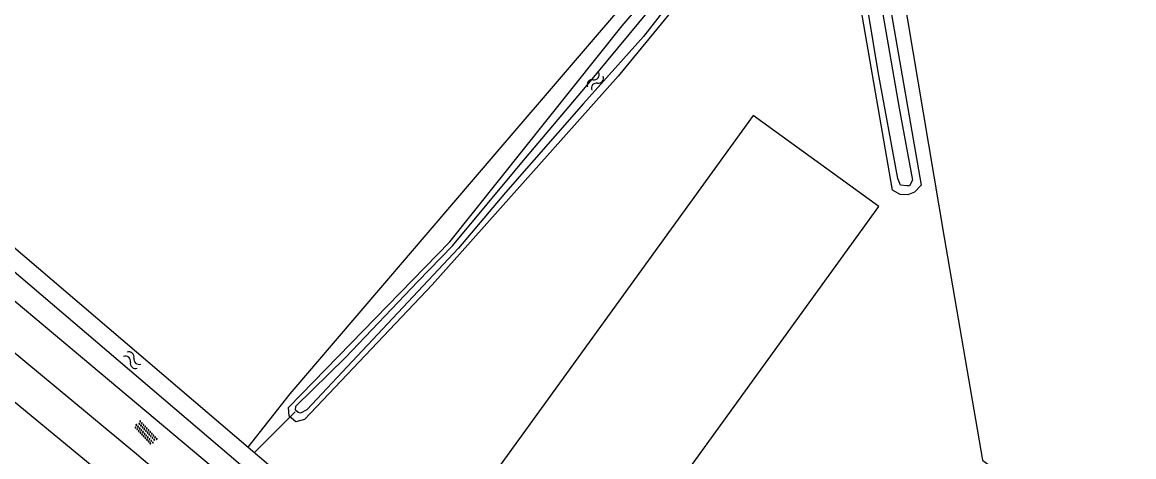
# Model space of a CAD drawing. Extents: x 132994 to 136000, y 393499 to 395512.
# Drawn here: x 133385.4 to 133477.3, y 394003.9 to 394039.8 of the extents above; entities that cross this region are included whole.
import ezdxf

# ---------------------------------------------------------------- set-up
doc = ezdxf.new("R2010")
doc.units = 0
for name, color, linetype in [('gg-bbg-bijgebouw', 7, 'Continuous'), ('gg-knt-bronhoudergrens', 7, 'Continuous'), ('gg-knt-onverhard', 7, 'Continuous'), ('gg-kntw-bovenkant insteek waterloop', 7, 'Continuous'), ('gg-kwrk-duiker nz buis', 7, 'Continuous'), ('gt-grn-groengrens', 7, 'Continuous'), ('gt-symb-overige verharding', 7, 'Continuous'), ('gt-symb-watersymbool', 7, 'Continuous'), ('gx-grn-maaiveld', 7, 'Continuous')]:
    doc.layers.add(name, color=color, linetype=linetype)

# ---------------------------------------------------------------- blocks, each defined once
blk = doc.blocks.new('gt0-WA')
at = {"layer": 'gt-symb-watersymbool'}
for centre, start, end in [((-0.323, 0.022), 28.07249, 151.92751), ((0.427, 0.422), 208.07248, 331.92751), ((-0.323, -0.428), 28.07249, 151.92751), ((0.427, -0.028), 208.07248, 331.92751)]:
    blk.add_arc(centre, 0.425, start, end, dxfattribs=at)
blk = doc.blocks.new('gt0-OVH')
at = {"layer": 'gt-symb-overige verharding'}
for points in [[(-0.972, 0.298), (-0.967, 0.308), (-0.965, 0.319), (-0.966, 0.33), (-0.971, 0.34), (-0.978, 0.348), (-0.988, 0.353), (-0.999, 0.355), (-1.01, 0.354), (-1.02, 0.349), (-1.028, 0.342), (-1.033, 0.332), (-1.035, 0.321), (-1.034, 0.31), (-1.029, 0.3), (-1.022, 0.292), (-1.012, 0.287), (-1.001, 0.285), (-0.99, 0.286), (-0.98, 0.291)], [(-0.872, 0.106), (-0.867, 0.116), (-0.865, 0.126), (-0.866, 0.137), (-0.871, 0.147), (-0.878, 0.156), (-0.888, 0.161), (-0.899, 0.163), (-0.91, 0.162), (-0.92, 0.157), (-0.928, 0.15), (-0.933, 0.14), (-0.935, 0.129), (-0.934, 0.118), (-0.929, 0.108), (-0.922, 0.1), (-0.912, 0.095), (-0.901, 0.092), (-0.89, 0.094), (-0.88, 0.098)], [(-0.772, 0.298), (-0.767, 0.308), (-0.765, 0.319), (-0.766, 0.33), (-0.771, 0.34), (-0.778, 0.348), (-0.788, 0.353), (-0.799, 0.355), (-0.81, 0.354), (-0.82, 0.349), (-0.828, 0.342), (-0.833, 0.332), (-0.835, 0.321), (-0.834, 0.31), (-0.829, 0.3), (-0.822, 0.292), (-0.812, 0.287), (-0.801, 0.285), (-0.79, 0.286), (-0.78, 0.291)], [(-0.672, 0.106), (-0.667, 0.116), (-0.665, 0.126), (-0.666, 0.137), (-0.671, 0.147), (-0.678, 0.156), (-0.688, 0.161), (-0.699, 0.163), (-0.71, 0.162), (-0.72, 0.157), (-0.728, 0.15), (-0.733, 0.14), (-0.735, 0.129), (-0.734, 0.118), (-0.729, 0.108), (-0.722, 0.1), (-0.712, 0.095), (-0.701, 0.092), (-0.69, 0.094), (-0.68, 0.098)], [(-0.572, 0.298), (-0.567, 0.308), (-0.565, 0.319), (-0.566, 0.33), (-0.571, 0.34), (-0.578, 0.348), (-0.588, 0.353), (-0.599, 0.355), (-0.61, 0.354), (-0.62, 0.349), (-0.628, 0.342), (-0.633, 0.332), (-0.635, 0.321), (-0.634, 0.31), (-0.629, 0.3), (-0.622, 0.292), (-0.612, 0.287), (-0.601, 0.285), (-0.59, 0.286), (-0.58, 0.291)], [(-0.472, 0.106), (-0.467, 0.116), (-0.465, 0.126), (-0.466, 0.137), (-0.471, 0.147), (-0.478, 0.156), (-0.488, 0.161), (-0.499, 0.163), (-0.51, 0.162), (-0.52, 0.157), (-0.528, 0.15), (-0.533, 0.14), (-0.535, 0.129), (-0.534, 0.118), (-0.529, 0.108), (-0.522, 0.1), (-0.512, 0.095), (-0.501, 0.092), (-0.49, 0.094), (-0.48, 0.098)], [(-0.372, 0.298), (-0.367, 0.308), (-0.365, 0.319), (-0.366, 0.33), (-0.371, 0.34), (-0.378, 0.348), (-0.388, 0.353), (-0.399, 0.355), (-0.41, 0.354), (-0.42, 0.349), (-0.428, 0.342), (-0.433, 0.332), (-0.435, 0.321), (-0.434, 0.31), (-0.429, 0.3), (-0.422, 0.292), (-0.412, 0.287), (-0.401, 0.285), (-0.39, 0.286), (-0.38, 0.291)], [(-0.272, 0.106), (-0.267, 0.116), (-0.265, 0.126), (-0.266, 0.137), (-0.271, 0.147), (-0.278, 0.156), (-0.288, 0.161), (-0.299, 0.163), (-0.31, 0.162), (-0.32, 0.157), (-0.328, 0.15), (-0.333, 0.14), (-0.335, 0.129), (-0.334, 0.118), (-0.329, 0.108), (-0.322, 0.1), (-0.312, 0.095), (-0.301, 0.092), (-0.29, 0.094), (-0.28, 0.098)], [(-0.172, 0.298), (-0.167, 0.308), (-0.165, 0.319), (-0.166, 0.33), (-0.171, 0.34), (-0.178, 0.348), (-0.188, 0.353), (-0.199, 0.355), (-0.21, 0.354), (-0.22, 0.349), (-0.228, 0.342), (-0.233, 0.332), (-0.235, 0.321), (-0.234, 0.31), (-0.229, 0.3), (-0.222, 0.292), (-0.212, 0.287), (-0.201, 0.285), (-0.19, 0.286), (-0.18, 0.291)], [(-0.072, 0.106), (-0.067, 0.116), (-0.065, 0.126), (-0.066, 0.137), (-0.071, 0.147), (-0.078, 0.156), (-0.088, 0.161), (-0.099, 0.163), (-0.11, 0.162), (-0.12, 0.157), (-0.128, 0.15), (-0.133, 0.14), (-0.135, 0.129), (-0.134, 0.118), (-0.129, 0.108), (-0.122, 0.1), (-0.112, 0.095), (-0.101, 0.092), (-0.09, 0.094), (-0.08, 0.098)], [(0.028, 0.298), (0.033, 0.308), (0.035, 0.319), (0.034, 0.33), (0.029, 0.34), (0.022, 0.348), (0.012, 0.353), (0.001, 0.355), (-0.01, 0.354), (-0.02, 0.349), (-0.028, 0.342), (-0.033, 0.332), (-0.035, 0.321), (-0.034, 0.31), (-0.029, 0.3), (-0.022, 0.292), (-0.012, 0.287), (-0.001, 0.285), (0.01, 0.286), (0.02, 0.291)], [(0.128, 0.106), (0.133, 0.116), (0.135, 0.126), (0.134, 0.137), (0.129, 0.147), (0.122, 0.156), (0.112, 0.161), (0.101, 0.163), (0.09, 0.162), (0.08, 0.157), (0.072, 0.15), (0.067, 0.14), (0.065, 0.129), (0.066, 0.118), (0.071, 0.108), (0.078, 0.1), (0.088, 0.095), (0.099, 0.092), (0.11, 0.094), (0.12, 0.098)], [(0.228, 0.298), (0.233, 0.308), (0.235, 0.319), (0.234, 0.33), (0.229, 0.34), (0.222, 0.348), (0.212, 0.353), (0.201, 0.355), (0.19, 0.354), (0.18, 0.349), (0.172, 0.342), (0.167, 0.332), (0.165, 0.321), (0.166, 0.31), (0.171, 0.3), (0.178, 0.292), (0.188, 0.287), (0.199, 0.285), (0.21, 0.286), (0.22, 0.291)], [(0.328, 0.106), (0.333, 0.116), (0.335, 0.126), (0.334, 0.137), (0.329, 0.147), (0.322, 0.156), (0.312, 0.161), (0.301, 0.163), (0.29, 0.162), (0.28, 0.157), (0.272, 0.15), (0.267, 0.14), (0.265, 0.129), (0.266, 0.118), (0.271, 0.108), (0.278, 0.1), (0.288, 0.095), (0.299, 0.092), (0.31, 0.094), (0.32, 0.098)], [(0.428, 0.298), (0.433, 0.308), (0.435, 0.319), (0.434, 0.33), (0.429, 0.34), (0.422, 0.348), (0.412, 0.353), (0.401, 0.355), (0.39, 0.354), (0.38, 0.349), (0.372, 0.342), (0.367, 0.332), (0.365, 0.321), (0.366, 0.31), (0.371, 0.3), (0.378, 0.292), (0.388, 0.287), (0.399, 0.285), (0.41, 0.286), (0.42, 0.291)], [(0.528, 0.106), (0.533, 0.116), (0.535, 0.126), (0.534, 0.137), (0.529, 0.147), (0.522, 0.156), (0.512, 0.161), (0.501, 0.163), (0.49, 0.162), (0.48, 0.157), (0.472, 0.15), (0.467, 0.14), (0.465, 0.129), (0.466, 0.118), (0.471, 0.108), (0.478, 0.1), (0.488, 0.095), (0.499, 0.092), (0.51, 0.094), (0.52, 0.098)], [(0.628, 0.298), (0.633, 0.308), (0.635, 0.319), (0.634, 0.33), (0.629, 0.34), (0.622, 0.348), (0.612, 0.353), (0.601, 0.355), (0.59, 0.354), (0.58, 0.349), (0.572, 0.342), (0.567, 0.332), (0.565, 0.321), (0.566, 0.31), (0.571, 0.3), (0.578, 0.292), (0.588, 0.287), (0.599, 0.285), (0.61, 0.286), (0.62, 0.291)], [(0.728, 0.106), (0.733, 0.116), (0.735, 0.126), (0.734, 0.137), (0.729, 0.147), (0.722, 0.156), (0.712, 0.161), (0.701, 0.163), (0.69, 0.162), (0.68, 0.157), (0.672, 0.15), (0.667, 0.14), (0.665, 0.129), (0.666, 0.118), (0.671, 0.108), (0.678, 0.1), (0.688, 0.095), (0.699, 0.092), (0.71, 0.094), (0.72, 0.098)], [(0.828, 0.298), (0.833, 0.308), (0.835, 0.319), (0.834, 0.33), (0.829, 0.34), (0.822, 0.348), (0.812, 0.353), (0.801, 0.355), (0.79, 0.354), (0.78, 0.349), (0.772, 0.342), (0.767, 0.332), (0.765, 0.321), (0.766, 0.31), (0.771, 0.3), (0.778, 0.292), (0.788, 0.287), (0.799, 0.285), (0.81, 0.286), (0.82, 0.291)], [(0.928, 0.106), (0.933, 0.116), (0.935, 0.126), (0.934, 0.137), (0.929, 0.147), (0.922, 0.156), (0.912, 0.161), (0.901, 0.163), (0.89, 0.162), (0.88, 0.157), (0.872, 0.15), (0.867, 0.14), (0.865, 0.129), (0.866, 0.118), (0.871, 0.108), (0.878, 0.1), (0.888, 0.095), (0.899, 0.092), (0.91, 0.094), (0.92, 0.098)], [(1.028, 0.298), (1.033, 0.308), (1.035, 0.319), (1.034, 0.33), (1.029, 0.34), (1.022, 0.348), (1.012, 0.353), (1.001, 0.355), (0.99, 0.354), (0.98, 0.349), (0.972, 0.342), (0.967, 0.332), (0.965, 0.321), (0.966, 0.31), (0.971, 0.3), (0.978, 0.292), (0.988, 0.287), (0.999, 0.285), (1.01, 0.286), (1.02, 0.291)], [(-0.972, -0.142), (-0.967, -0.132), (-0.965, -0.121), (-0.966, -0.11), (-0.971, -0.1), (-0.978, -0.092), (-0.988, -0.087), (-0.999, -0.085), (-1.01, -0.086), (-1.02, -0.091), (-1.028, -0.098), (-1.033, -0.108), (-1.035, -0.119), (-1.034, -0.13), (-1.029, -0.14), (-1.022, -0.148), (-1.012, -0.153), (-1.001, -0.155), (-0.99, -0.154), (-0.98, -0.149)], [(-0.872, -0.334), (-0.867, -0.324), (-0.865, -0.314), (-0.866, -0.303), (-0.871, -0.293), (-0.878, -0.284), (-0.888, -0.279), (-0.899, -0.277), (-0.91, -0.278), (-0.92, -0.283), (-0.928, -0.29), (-0.933, -0.3), (-0.935, -0.311), (-0.934, -0.322), (-0.929, -0.332), (-0.922, -0.34), (-0.912, -0.345), (-0.901, -0.348), (-0.89, -0.346), (-0.88, -0.342)], [(-0.772, -0.142), (-0.767, -0.132), (-0.765, -0.121), (-0.766, -0.11), (-0.771, -0.1), (-0.778, -0.092), (-0.788, -0.087), (-0.799, -0.085), (-0.81, -0.086), (-0.82, -0.091), (-0.828, -0.098), (-0.833, -0.108), (-0.835, -0.119), (-0.834, -0.13), (-0.829, -0.14), (-0.822, -0.148), (-0.812, -0.153), (-0.801, -0.155), (-0.79, -0.154), (-0.78, -0.149)], [(-0.672, -0.334), (-0.667, -0.324), (-0.665, -0.314), (-0.666, -0.303), (-0.671, -0.293), (-0.678, -0.284), (-0.688, -0.279), (-0.699, -0.277), (-0.71, -0.278), (-0.72, -0.283), (-0.728, -0.29), (-0.733, -0.3), (-0.735, -0.311), (-0.734, -0.322), (-0.729, -0.332), (-0.722, -0.34), (-0.712, -0.345), (-0.701, -0.348), (-0.69, -0.346), (-0.68, -0.342)], [(-0.572, -0.142), (-0.567, -0.132), (-0.565, -0.121), (-0.566, -0.11), (-0.571, -0.1), (-0.578, -0.092), (-0.588, -0.087), (-0.599, -0.085), (-0.61, -0.086), (-0.62, -0.091), (-0.628, -0.098), (-0.633, -0.108), (-0.635, -0.119), (-0.634, -0.13), (-0.629, -0.14), (-0.622, -0.148), (-0.612, -0.153), (-0.601, -0.155), (-0.59, -0.154), (-0.58, -0.149)], [(-0.472, -0.334), (-0.467, -0.324), (-0.465, -0.314), (-0.466, -0.303), (-0.471, -0.293), (-0.478, -0.284), (-0.488, -0.279), (-0.499, -0.277), (-0.51, -0.278), (-0.52, -0.283), (-0.528, -0.29), (-0.533, -0.3), (-0.535, -0.311), (-0.534, -0.322), (-0.529, -0.332), (-0.522, -0.34), (-0.512, -0.345), (-0.501, -0.348), (-0.49, -0.346), (-0.48, -0.342)], [(-0.372, -0.142), (-0.367, -0.132), (-0.365, -0.121), (-0.366, -0.11), (-0.371, -0.1), (-0.378, -0.092), (-0.388, -0.087), (-0.399, -0.085), (-0.41, -0.086), (-0.42, -0.091), (-0.428, -0.098), (-0.433, -0.108), (-0.435, -0.119), (-0.434, -0.13), (-0.429, -0.14), (-0.422, -0.148), (-0.412, -0.153), (-0.401, -0.155), (-0.39, -0.154), (-0.38, -0.149)], [(-0.272, -0.334), (-0.267, -0.324), (-0.265, -0.314), (-0.266, -0.303), (-0.271, -0.293), (-0.278, -0.284), (-0.288, -0.279), (-0.299, -0.277), (-0.31, -0.278), (-0.32, -0.283), (-0.328, -0.29), (-0.333, -0.3), (-0.335, -0.311), (-0.334, -0.322), (-0.329, -0.332), (-0.322, -0.34), (-0.312, -0.345), (-0.301, -0.348), (-0.29, -0.346), (-0.28, -0.342)], [(-0.172, -0.142), (-0.167, -0.132), (-0.165, -0.121), (-0.166, -0.11), (-0.171, -0.1), (-0.178, -0.092), (-0.188, -0.087), (-0.199, -0.085), (-0.21, -0.086), (-0.22, -0.091), (-0.228, -0.098), (-0.233, -0.108), (-0.235, -0.119), (-0.234, -0.13), (-0.229, -0.14), (-0.222, -0.148), (-0.212, -0.153), (-0.201, -0.155), (-0.19, -0.154), (-0.18, -0.149)], [(-0.072, -0.334), (-0.067, -0.324), (-0.065, -0.314), (-0.066, -0.303), (-0.071, -0.293), (-0.078, -0.284), (-0.088, -0.279), (-0.099, -0.277), (-0.11, -0.278), (-0.12, -0.283), (-0.128, -0.29), (-0.133, -0.3), (-0.135, -0.311), (-0.134, -0.322), (-0.129, -0.332), (-0.122, -0.34), (-0.112, -0.345), (-0.101, -0.348), (-0.09, -0.346), (-0.08, -0.342)], [(0.028, -0.142), (0.033, -0.132), (0.035, -0.121), (0.034, -0.11), (0.029, -0.1), (0.022, -0.092), (0.012, -0.087), (0.001, -0.085), (-0.01, -0.086), (-0.02, -0.091), (-0.028, -0.098), (-0.033, -0.108), (-0.035, -0.119), (-0.034, -0.13), (-0.029, -0.14), (-0.022, -0.148), (-0.012, -0.153), (-0.001, -0.155), (0.01, -0.154), (0.02, -0.149)], [(0.128, -0.334), (0.133, -0.324), (0.135, -0.314), (0.134, -0.303), (0.129, -0.293), (0.122, -0.284), (0.112, -0.279), (0.101, -0.277), (0.09, -0.278), (0.08, -0.283), (0.072, -0.29), (0.067, -0.3), (0.065, -0.311), (0.066, -0.322), (0.071, -0.332), (0.078, -0.34), (0.088, -0.345), (0.099, -0.348), (0.11, -0.346), (0.12, -0.342)], [(0.228, -0.142), (0.233, -0.132), (0.235, -0.121), (0.234, -0.11), (0.229, -0.1), (0.222, -0.092), (0.212, -0.087), (0.201, -0.085), (0.19, -0.086), (0.18, -0.091), (0.172, -0.098), (0.167, -0.108), (0.165, -0.119), (0.166, -0.13), (0.171, -0.14), (0.178, -0.148), (0.188, -0.153), (0.199, -0.155), (0.21, -0.154), (0.22, -0.149)], [(0.328, -0.334), (0.333, -0.324), (0.335, -0.314), (0.334, -0.303), (0.329, -0.293), (0.322, -0.284), (0.312, -0.279), (0.301, -0.277), (0.29, -0.278), (0.28, -0.283), (0.272, -0.29), (0.267, -0.3), (0.265, -0.311), (0.266, -0.322), (0.271, -0.332), (0.278, -0.34), (0.288, -0.345), (0.299, -0.348), (0.31, -0.346), (0.32, -0.342)], [(0.428, -0.142), (0.433, -0.132), (0.435, -0.121), (0.434, -0.11), (0.429, -0.1), (0.422, -0.092), (0.412, -0.087), (0.401, -0.085), (0.39, -0.086), (0.38, -0.091), (0.372, -0.098), (0.367, -0.108), (0.365, -0.119), (0.366, -0.13), (0.371, -0.14), (0.378, -0.148), (0.388, -0.153), (0.399, -0.155), (0.41, -0.154), (0.42, -0.149)], [(0.528, -0.334), (0.533, -0.324), (0.535, -0.314), (0.534, -0.303), (0.529, -0.293), (0.522, -0.284), (0.512, -0.279), (0.501, -0.277), (0.49, -0.278), (0.48, -0.283), (0.472, -0.29), (0.467, -0.3), (0.465, -0.311), (0.466, -0.322), (0.471, -0.332), (0.478, -0.34), (0.488, -0.345), (0.499, -0.348), (0.51, -0.346), (0.52, -0.342)], [(0.628, -0.142), (0.633, -0.132), (0.635, -0.121), (0.634, -0.11), (0.629, -0.1), (0.622, -0.092), (0.612, -0.087), (0.601, -0.085), (0.59, -0.086), (0.58, -0.091), (0.572, -0.098), (0.567, -0.108), (0.565, -0.119), (0.566, -0.13), (0.571, -0.14), (0.578, -0.148), (0.588, -0.153), (0.599, -0.155), (0.61, -0.154), (0.62, -0.149)], [(0.728, -0.334), (0.733, -0.324), (0.735, -0.314), (0.734, -0.303), (0.729, -0.293), (0.722, -0.284), (0.712, -0.279), (0.701, -0.277), (0.69, -0.278), (0.68, -0.283), (0.672, -0.29), (0.667, -0.3), (0.665, -0.311), (0.666, -0.322), (0.671, -0.332), (0.678, -0.34), (0.688, -0.345), (0.699, -0.348), (0.71, -0.346), (0.72, -0.342)], [(0.828, -0.142), (0.833, -0.132), (0.835, -0.121), (0.834, -0.11), (0.829, -0.1), (0.822, -0.092), (0.812, -0.087), (0.801, -0.085), (0.79, -0.086), (0.78, -0.091), (0.772, -0.098), (0.767, -0.108), (0.765, -0.119), (0.766, -0.13), (0.771, -0.14), (0.778, -0.148), (0.788, -0.153), (0.799, -0.155), (0.81, -0.154), (0.82, -0.149)], [(0.928, -0.334), (0.933, -0.324), (0.935, -0.314), (0.934, -0.303), (0.929, -0.293), (0.922, -0.284), (0.912, -0.279), (0.901, -0.277), (0.89, -0.278), (0.88, -0.283), (0.872, -0.29), (0.867, -0.3), (0.865, -0.311), (0.866, -0.322), (0.871, -0.332), (0.878, -0.34), (0.888, -0.345), (0.899, -0.348), (0.91, -0.346), (0.92, -0.342)], [(1.028, -0.142), (1.033, -0.132), (1.035, -0.121), (1.034, -0.11), (1.029, -0.1), (1.022, -0.092), (1.012, -0.087), (1.001, -0.085), (0.99, -0.086), (0.98, -0.091), (0.972, -0.098), (0.967, -0.108), (0.965, -0.119), (0.966, -0.13), (0.971, -0.14), (0.978, -0.148), (0.988, -0.153), (0.999, -0.155), (1.01, -0.154), (1.02, -0.149)]]:
    blk.add_lwpolyline(points, close=True, dxfattribs=at)

msp = doc.modelspace()

# ---------------------------------------------------------------- linework, layer by layer
at = {"layer": 'gg-bbg-bijgebouw'}
msp.add_lwpolyline([(133439.191, 394001.044), (133456.2, 394024.596), (133445.8, 394032.107), (133424.541, 394002.671), (133422.609, 394000), (133421.611, 393998.62), (133432.012, 393991.11)], dxfattribs=at)
at = {"layer": 'gg-knt-bronhoudergrens'}
msp.add_lwpolyline([(133404.09, 394004.665), (133407.548, 394009.091), (133424.824, 394029.292), (133442.1, 394049.492), (133447.68, 394053.413), (133451.978, 394054.748)], dxfattribs=at)
at = {"layer": 'gg-knt-onverhard'}
msp.add_line((133404.726, 394000), (133372.779, 394026.8), dxfattribs=at)
msp.add_lwpolyline([(133371.034, 394023.903), (133394.863, 394004.122), (133398.332, 394001.165)], dxfattribs=at)
at = {"layer": 'gg-kntw-bovenkant insteek waterloop'}
for p, q in [((133375.966, 394028.666), (133404.09, 394004.665)), ((133404.09, 394004.665), (133409.556, 394000))]:
    msp.add_line(p, q, dxfattribs=at)
msp.add_lwpolyline([(133407.189, 394000), (133374.968, 394027.497), (133375.966, 394028.666)], dxfattribs=at)
at = {"layer": 'gg-kwrk-duiker nz buis'}
msp.add_line((133407.971, 394007.589), (133404.6, 394004.23), dxfattribs=at)
at = {"layer": 'gt-grn-groengrens'}
msp.add_lwpolyline([(133371.034, 394023.903), (133368.795, 394021.602), (133396.381, 393998.814)], dxfattribs=at)
at = {"layer": 'gx-grn-maaiveld'}
for points in [[(133431.863, 394118.012), (133430.946, 394118.325), (133428.633, 394118.734), (133427.176, 394121.349), (133432.091, 394124.53), (133447.156, 394082.632), (133454.473, 394061.125), (133457.266, 394047.736), (133461.578, 394022.026), (133464.761, 394003.605), (133467.127, 394001.819), (133483.928, 393993.484), (133489.484, 393991.632), (133494.245, 393990.585), (133500.703, 393990.199), (133507.894, 393990.519), (133541.21, 393993.617), (133537.395, 393955.594), (133530.886, 393921.566)], [(133453.897, 394045.68), (133452.499, 394049.503), (133442.002, 394044.344), (133434.642, 394035.357), (133419.275, 394018.089), (133408.744, 394006.967), (133408.006, 394006.767), (133407.477, 394007.23), (133407.412, 394007.955), (133420.739, 394021.671), (133434.996, 394039.528), (133442.232, 394048.004), (133449.418, 394051.954), (133452.443, 394053.287), (133451.978, 394054.748)], [(133455.774, 394048.901), (133459.682, 394026.358), (133459.142, 394025.777), (133458.587, 394025.539), (133457.952, 394025.578), (133457.319, 394025.941), (133453.897, 394045.68)], [(133455.491, 394046.403), (133457.872, 394032.724), (133458.984, 394026.771), (133458.719, 394026.295), (133458.507, 394026.295), (133457.978, 394026.348), (133457.767, 394026.903), (133456.126, 394035.714), (133454.592, 394045.133)], [(133441.362, 394044.604), (133436.759, 394038.651), (133431.784, 394033.095), (133425.329, 394025.739), (133421.466, 394021.135), (133408.924, 394007.747), (133408.395, 394007.493), (133408.205, 394007.541), (133407.983, 394007.732), (133408.014, 394008.065)], [(133408.014, 394008.065), (133412.11, 394012.081), (133418.111, 394018.384), (133420.968, 394021.321), (133426.683, 394028.21), (133431.954, 394034.449), (133437.288, 394040.91)]]:
    msp.add_lwpolyline(points, dxfattribs=at)

# ---------------------------------------------------------------- block references
at = {"layer": 'gt-symb-overige verharding', "rotation": -47.02517386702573}
msp.add_blockref('gt0-OVH', (133395.605, 394005.86), dxfattribs=at)
at = {"layer": 'gt-symb-watersymbool'}
for p, rotation in [((133432.734, 394034.891), 51.37599600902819), ((133394.531, 394011.83), 139.5416182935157)]:
    msp.add_blockref('gt0-WA', p, dxfattribs=dict(at, rotation=rotation))

doc.saveas('drawing.dxf')
